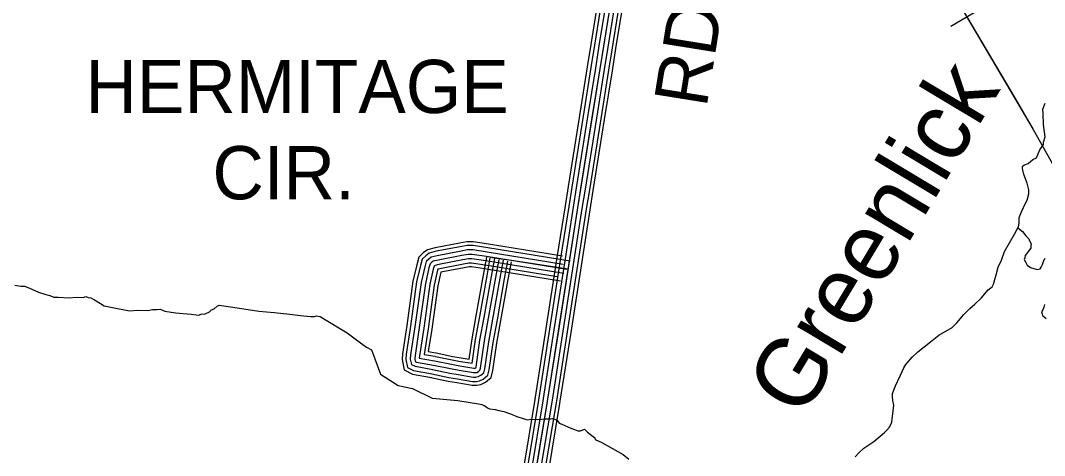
# Model space of a CAD drawing. Extents: x 1551132 to 1791609, y 378168 to 563823.
# Drawn here: x 1625000 to 1632118, y 463487 to 466513 of the extents above; entities that cross this region are included whole.
import ezdxf

# ---------------------------------------------------------------- set-up
doc = ezdxf.new("R2010")
doc.units = 0
for name, color, linetype in [('DESIGN - CONTOURS - Intermediate with optional Text', 7, 'Continuous'), ('DESIGN - DRAINAGE - Bridges and Cross Drains Size Text', 7, 'Continuous'), ('DESIGN - ROW - Right-of-Way and Easement Labels', 7, 'Continuous'), ('DESIGN - TRANSPORTATION - Text', 7, 'Continuous'), ('SURVEY - CONTOURS - Index with Text', 7, 'Continuous'), ('SURVEY - TRANSPORTATION - Roads', 7, 'Continuous')]:
    doc.layers.add(name, color=color, linetype=linetype)

msp = doc.modelspace()

# ---------------------------------------------------------------- linework, layer by layer
at = {"layer": 'DESIGN - CONTOURS - Intermediate with optional Text'}
msp.add_line((1631466.442, 466472.667), (1631690.562, 466604.454), dxfattribs=at)
for points in [[(1631110.451, 467334.581), (1632038.795, 465755.732), (1632225.082, 465424.724)], [(1631110.451, 467334.581), (1632038.795, 465755.732), (1632225.082, 465424.724)], [(1631578.497, 466538.561), (1631913.031, 465969.613)], [(1631913.031, 465969.613), (1632038.795, 465755.732), (1632225.082, 465424.724), (1632240.698, 465396.723)]]:
    msp.add_lwpolyline(points, dxfattribs=at)
at = {"layer": 'DESIGN - TRANSPORTATION - Text'}
for points in [[(1631967.779, 465500.901), (1631977.888, 465508.784), (1632004.037, 465518.468), (1632036.411, 465546.119), (1632062.586, 465557.802), (1632085.293, 465613.654), (1632109.76, 465649.43), (1632109.96, 465665.472), (1632122.434, 465703.406), (1632109.476, 465789.808), (1632108.41, 465866.035), (1632106.768, 465896.136), (1632121.301, 465938.054)], [(1630801.689, 463478.789), (1630826.055, 463506.54), (1630862.479, 463538.149), (1630931.144, 463585.375), (1631005.976, 463646.552), (1631022.192, 463662.386), (1631040.483, 463684.203), (1631056.916, 463718.079), (1631061.433, 463760.13), (1631065.875, 463796.172), (1631070.375, 463836.215), (1631062.783, 463870.408), (1631061.1, 463896.5), (1631061.366, 463918.559), (1631082.049, 463972.427), (1631116.99, 464046.171), (1631139.631, 464096.005), (1631153.939, 464119.881), (1631170.172, 464137.715), (1631196.622, 464171.457), (1631237.129, 464209.025), (1631326.077, 464278.043), (1631382.701, 464323.42), (1631475.482, 464378.346), (1631507.906, 464410.005), (1631556.663, 464467.524), (1631599.229, 464509.075), (1631633.653, 464540.709), (1631676.211, 464582.26), (1631724.976, 464639.77), (1631753.251, 464659.454), (1631763.5, 464679.371), (1631782.308, 464743.298), (1631794.983, 464797.274), (1631817.591, 464845.109), (1631838.374, 464907.002), (1631873.14, 464966.703), (1631907.914, 465026.405), (1631926.372, 465062.264), (1631936.53, 465074.156), (1631940.93, 465106.19), (1631941.096, 465120.224), (1631941.347, 465140.275), (1631945.521, 465154.258), (1631957.879, 465182.167), (1631984.637, 465241.977), (1631996.92, 465263.878), (1632009.47, 465307.829), (1632007.787, 465333.921), (1631996.362, 465382.206), (1631973.046, 465440.666), (1631967.438, 465472.825), (1631963.555, 465482.909), (1631963.705, 465494.934), (1631967.779, 465500.901)], [(1631932.713, 465069.689), (1631964.221, 465045.722), (1631987.879, 465015.33), (1632007.628, 464993.004), (1632013.486, 464980.896), (1632025.228, 464958.687), (1632023.078, 464946.678), (1632022.861, 464928.636), (1632006.595, 464908.794), (1631992.337, 464888.926), (1631982.204, 464879.035), (1631980.004, 464863.017), (1631975.854, 464851.042), (1631987.595, 464828.825), (1631997.387, 464810.649), (1632021.219, 464794.291), (1632043.169, 464787.991), (1632067.118, 464781.657), (1632087.185, 464785.399), (1632095.343, 464797.324), (1632103.576, 464815.266), (1632111.926, 464843.234), (1632122.134, 464859.142)], [(1624961.185, 464670.8), (1625001.151, 464664.258), (1625027.175, 464663.917), (1625057.091, 464653.491), (1625124.79, 464622.524), (1625176.647, 464605.79), (1625202.605, 464599.432), (1625230.512, 464589.04), (1625260.545, 464588.648), (1625338.576, 464583.606), (1625386.7, 464588.99), (1625434.724, 464586.348), (1625454.815, 464592.098), (1625470.765, 464585.873), (1625488.756, 464583.631), (1625514.614, 464569.248), (1625556.363, 464544.639), (1625582.196, 464528.255), (1625628.119, 464517.621), (1625757.983, 464493.846), (1625816.098, 464497.096), (1625884.163, 464496.196), (1625918.271, 464501.763), (1625950.337, 464503.346), (1625970.378, 464505.088), (1626002.244, 464490.629), (1626076.192, 464479.629), (1626186.215, 464470.154), (1626236.188, 464463.479), (1626256.288, 464469.229), (1626284.362, 464472.871), (1626312.562, 464486.538), (1626326.753, 464500.388), (1626344.869, 464508.172), (1626367.11, 464525.922), (1626381.202, 464531.756), (1626521.123, 464511.863), (1626657.02, 464490.013), (1626763.034, 464480.596), (1626871.049, 464471.146), (1626947.005, 464460.121), (1627015.004, 464453.212), (1627043.061, 464454.846), (1627057.128, 464458.671), (1627069.111, 464456.504), (1627083.102, 464454.312), (1627100.976, 464442.045), (1627269.931, 464339.551), (1627363.195, 464270.133), (1627404.869, 464239.507), (1627438.685, 464221.015), (1627503.117, 464053.202), (1627624.139, 463974.258), (1627724.103, 463953.208), (1627860.908, 463884.781), (1628039.796, 463868.998), (1628183.009, 463846.214), (1628206.983, 463841.889), (1628222.9, 463833.655), (1628234.841, 463827.48), (1628246.758, 463819.305), (1628260.674, 463811.096), (1628298.665, 463806.588), (1628324.614, 463800.229), (1628358.58, 463793.762), (1628406.437, 463777.087), (1628450.261, 463758.462), (1628494.135, 463743.845), (1628524.068, 463735.428), (1628548.142, 463739.128), (1628596.166, 463736.486), (1628648.298, 463741.811), (1628686.339, 463741.311)], [(1632118.184, 464536.326), (1632113.959, 464518.334), (1632107.784, 464504.375), (1632097.551, 464486.458), (1632101.359, 464470.366), (1632103.242, 464460.315), (1632115.15, 464452.14), (1632129.025, 464439.923)], [(1628686.339, 463741.311), (1628698.397, 463745.161), (1628712.338, 463738.961), (1628730.279, 463732.711), (1628732.238, 463728.678), (1628744.054, 463712.477), (1628761.97, 463704.219), (1628825.719, 463677.31), (1628851.627, 463666.943), (1628873.551, 463658.626), (1628891.567, 463658.393), (1628919.75, 463670.051), (1628941.524, 463649.709), (1628991.115, 463610.95), (1628994.965, 463598.874), (1629040.772, 463578.216), (1629189.927, 463494.022), (1629227.576, 463461.438)]]:
    msp.add_lwpolyline(points, dxfattribs=at)
at = {"layer": 'SURVEY - CONTOURS - Index with Text'}
for points in [[(1627838.446, 456472.471), (1627770.465, 456623.05), (1627720.099, 456761.571), (1627686.867, 456914.191), (1627663.634, 457060.903), (1627648.259, 457199.457), (1627649.684, 457379.762), (1627666.159, 457613.868), (1627696.142, 457821.665), (1627737.616, 458107.381), (1627803.582, 458522.858), (1627897.688, 459154.191), (1628045.46, 460081.016), (1628177.966, 460942.013), (1628419.936, 462399.985), (1628666.298, 463877.907), (1628873.844, 465210.316), (1629028.382, 466177.083), (1629155.555, 466968.062), (1629317.943, 468001.431)], [(1628966.717, 466346.121), (1629046.091, 466839.792)], [(1628992.108, 466342.038), (1629071.482, 466835.709)], [(1629022.716, 466337.121), (1629102.089, 466830.792)], [(1629053.323, 466332.196), (1629132.697, 466825.867)], [(1629083.931, 466327.271), (1629163.304, 466820.942)], [(1629114.539, 466322.354), (1629193.912, 466816.025)], [(1629138.938, 466318.429), (1629218.311, 466812.1)], [(1628887.644, 465852.341), (1628941.776, 466190.967), (1628966.717, 466346.138)], [(1628913.035, 465848.275), (1628967.167, 466186.9), (1628992.108, 466342.054)], [(1628943.651, 465843.383), (1628997.775, 466181.992), (1629022.716, 466337.137)], [(1628974.258, 465838.491), (1629028.382, 466177.083), (1629053.323, 466332.212)], [(1629004.866, 465833.599), (1629058.99, 466172.175), (1629083.931, 466327.287)], [(1629035.482, 465828.708), (1629089.597, 466167.266), (1629114.539, 466322.37)], [(1629059.89, 465824.799), (1629114.005, 466163.358), (1629138.938, 466318.445)], [(1628808.72, 465358.612), (1628887.644, 465852.358)], [(1628834.111, 465354.545), (1628913.035, 465848.291)], [(1628864.727, 465349.653), (1628943.651, 465843.4)], [(1628895.335, 465344.762), (1628974.258, 465838.508)], [(1628925.942, 465339.87), (1629004.866, 465833.616)], [(1628956.558, 465334.978), (1629035.482, 465828.724)], [(1628980.966, 465331.07), (1629059.89, 465824.816)], [(1628731.172, 464864.307), (1628787.204, 465223.992), (1628808.72, 465358.62)], [(1628756.588, 464860.349), (1628812.603, 465219.983), (1628834.111, 465354.562)], [(1628787.212, 464855.582), (1628843.219, 465215.15), (1628864.727, 465349.67)], [(1628817.845, 464850.807), (1628873.844, 465210.316), (1628895.335, 465344.778)], [(1628848.477, 464846.032), (1628904.468, 465205.483), (1628925.942, 465339.886)], [(1628879.102, 464841.265), (1628935.084, 465200.649), (1628956.558, 465334.995)], [(1628903.526, 464837.457), (1628959.5, 465196.799), (1628980.966, 465331.095)], [(1628654.215, 464370.269), (1628731.172, 464864.324)], [(1628679.631, 464366.311), (1628756.588, 464860.366)], [(1628710.255, 464361.544), (1628787.212, 464855.599)], [(1628740.888, 464356.769), (1628817.845, 464850.824)], [(1628771.521, 464351.994), (1628848.477, 464846.049)], [(1628802.145, 464347.227), (1628879.102, 464841.282)], [(1628826.569, 464343.419), (1628903.526, 464837.473)], [(1628577.25, 463877.173), (1628579.7, 463891.865), (1628654.215, 464370.286)], [(1628602.616, 463872.948), (1628605.091, 463887.773), (1628679.631, 464366.328)], [(1628633.198, 463867.856), (1628635.69, 463882.84), (1628710.255, 464361.561)], [(1628663.773, 463862.756), (1628666.298, 463877.907), (1628740.888, 464356.786)], [(1628694.347, 463857.656), (1628696.905, 463872.973), (1628771.521, 464352.011)], [(1628724.93, 463852.564), (1628727.505, 463868.04), (1628802.145, 464347.244)], [(1628749.304, 463848.497), (1628751.912, 463864.106), (1628826.569, 464343.435)], [(1628495.035, 463383.994), (1628577.25, 463877.198)], [(1628520.401, 463379.76), (1628602.616, 463872.965)], [(1628550.983, 463374.668), (1628633.198, 463867.873)], [(1628581.558, 463369.568), (1628663.773, 463862.773)], [(1628612.132, 463364.468), (1628694.347, 463857.673)], [(1628642.715, 463359.376), (1628724.93, 463852.581)], [(1628667.089, 463355.31), (1628749.304, 463848.514)]]:
    msp.add_lwpolyline(points, dxfattribs=at)
at = {"layer": 'SURVEY - TRANSPORTATION - Roads'}
for points in [[(1628767.438, 464874.224), (1628251.966, 464957.684), (1628147.277, 464973.51), (1628102.695, 464973.868), (1628052.079, 464964.634), (1627882.667, 464932.35), (1627827.751, 464918.275), (1627799.31, 464895.858), (1627769.569, 464866.557), (1627754.203, 464814.222), (1627727.887, 464699.811), (1627685.079, 464390.103), (1627655.263, 464193.823), (1627651.63, 464153.863), (1627667.046, 464081.97), (1627723.853, 464052.969), (1627855.717, 464029.643)], [(1628820.886, 464839.465), (1628247.983, 464932.275), (1628145.244, 464947.809), (1628104.92, 464948.126), (1628056.788, 464939.35), (1627888.267, 464907.241), (1627839.401, 464894.708), (1627816.343, 464876.54), (1627792.369, 464852.915), (1627779.094, 464807.714), (1627753.203, 464695.161), (1627710.529, 464386.411), (1627680.804, 464190.722), (1627677.596, 464155.43), (1627689.629, 464099.32), (1627732.12, 464077.628), (1627860.2, 464054.969)], [(1628772.637, 464815.964), (1628243.192, 464901.641), (1628142.786, 464916.825), (1628107.595, 464917.108), (1628062.471, 464908.875), (1627895.025, 464876.965), (1627853.451, 464866.307), (1627836.884, 464853.248), (1627819.843, 464836.464), (1627809.102, 464799.863), (1627783.727, 464689.552), (1627741.203, 464381.961), (1627711.587, 464186.989), (1627708.895, 464157.322), (1627716.845, 464120.229), (1627742.086, 464107.345), (1627865.6, 464085.495)], [(1628275.782, 464864.965), (1628238.4, 464871.015), (1628140.336, 464885.841), (1628110.278, 464886.082), (1628068.154, 464878.399), (1627901.783, 464846.698), (1627867.492, 464837.906), (1627857.417, 464829.964), (1627847.326, 464820.022), (1627839.101, 464792.013), (1627814.243, 464683.944), (1627771.886, 464377.511), (1627742.378, 464183.256), (1627740.195, 464159.213), (1627744.07, 464141.138), (1627752.053, 464137.063), (1627871, 464116.021)], [(1628796.529, 464780.688), (1628238.4, 464871.015), (1628140.336, 464885.841), (1628110.278, 464886.082), (1628068.154, 464878.399), (1627901.783, 464846.698), (1627867.492, 464837.906), (1627857.417, 464829.964), (1627847.326, 464820.022), (1627839.101, 464792.013), (1627814.243, 464683.944), (1627771.886, 464377.511), (1627742.378, 464183.256), (1627740.195, 464159.213), (1627744.07, 464141.138), (1627752.053, 464137.063), (1627871, 464116.021)], [(1628775.321, 464752.704), (1628233.608, 464840.39), (1628137.886, 464854.857), (1628112.961, 464855.057), (1628073.837, 464847.923), (1627908.541, 464816.431), (1627881.533, 464809.505), (1627877.95, 464806.68), (1627874.809, 464803.58), (1627869.1, 464784.163), (1627844.759, 464678.335), (1627802.568, 464373.061), (1627773.169, 464179.522), (1627771.852, 464165.038), (1627876.4, 464146.546)], [(1628729.747, 464728.762), (1628228.817, 464809.756), (1628135.427, 464823.873), (1628115.636, 464824.039), (1628079.52, 464817.447), (1627915.299, 464786.155), (1627900.916, 464782.471), (1627899.108, 464776.313), (1627875.283, 464672.727), (1627833.243, 464368.61), (1627806.185, 464190.448), (1627881.8, 464177.072)], [(1627852.925, 464030.185), (1627972.406, 464005.018), (1628033.304, 463994.234), (1628140.31, 463976.225), (1628170.618, 463975.784), (1628199.55, 463981.584), (1628230.816, 463997.218), (1628270.382, 464030.344), (1628282.715, 464078.203), (1628310.615, 464269.475), (1628339.606, 464426.346), (1628389.838, 464710.745), (1628412.546, 464834.923)], [(1627858.225, 464055.352), (1627977.306, 464030.268), (1628037.679, 464019.577), (1628142.643, 464001.909), (1628168.251, 464001.534), (1628191.126, 464006.126), (1628216.617, 464018.868), (1628247.541, 464044.761), (1628257.466, 464083.287), (1628285.24, 464273.675), (1628314.298, 464430.921), (1628364.53, 464715.295), (1628387.255, 464839.556)], [(1627864.608, 464085.686), (1627983.197, 464060.703), (1628042.954, 464050.127), (1628145.46, 464032.877), (1628165.401, 464032.585), (1628180.968, 464035.702), (1628199.509, 464044.977), (1628220.008, 464062.144), (1628227.033, 464089.403), (1628254.649, 464278.725), (1628283.799, 464436.429), (1628334.014, 464720.778), (1628356.756, 464845.132)], [(1627871, 464116.021), (1627989.097, 464091.145), (1628048.229, 464080.678), (1628148.277, 464063.836), (1628162.543, 464063.628), (1628170.809, 464065.286), (1628182.393, 464071.078), (1628192.476, 464079.52), (1628196.601, 464095.529), (1628224.058, 464283.784), (1628253.291, 464441.946), (1628303.507, 464726.262), (1628326.265, 464850.707)], [(1627871, 464116.021), (1627989.097, 464091.145), (1628048.229, 464080.678), (1628148.277, 464063.836), (1628162.543, 464063.628), (1628170.809, 464065.286), (1628182.393, 464071.078), (1628192.476, 464079.52), (1628196.601, 464095.529), (1628224.058, 464283.784), (1628253.291, 464441.946), (1628303.507, 464726.262), (1628326.265, 464850.707)], [(1627877.391, 464146.355), (1627994.997, 464121.587), (1628053.504, 464111.229), (1628151.093, 464094.795), (1628159.685, 464094.67), (1628160.651, 464094.87), (1628164.976, 464097.029), (1628166.168, 464101.654), (1628193.467, 464288.842), (1628222.783, 464447.463), (1628272.999, 464731.745), (1628295.774, 464856.282)], [(1627883.775, 464176.689), (1628000.889, 464152.022), (1628058.779, 464141.78), (1628138.727, 464128.321), (1628162.876, 464293.892), (1628192.284, 464452.971), (1628242.483, 464737.229), (1628265.274, 464861.857)], [(1627888.875, 464200.881), (1628005.597, 464176.289), (1628062.987, 464166.13), (1628117.919, 464156.888), (1628138.485, 464297.925), (1628167.96, 464457.371), (1628218.159, 464741.604), (1628240.967, 464866.307)], [(1628807.12, 464781.972), (1628275.782, 464864.965), (1628409.421, 464846.307)], [(1628754.254, 464699.728), (1628224.992, 464785.338), (1628133.469, 464799.172), (1628117.778, 464799.297), (1628084.045, 464793.147), (1627921.207, 464762.121), (1627899.616, 464668.252), (1627857.7, 464365.06), (1627834.242, 464210.59), (1627886.108, 464201.415)]]:
    msp.add_lwpolyline(points, dxfattribs=at)

# ---------------------------------------------------------------- texts
at = {"layer": 'DESIGN - DRAINAGE - Bridges and Cross Drains Size Text'}
msp.add_text('Greenlick', height=475.0064, rotation=59.0668972, dxfattribs=at).set_placement((1630435.223, 463733.47))
at = {"layer": 'DESIGN - ROW - Right-of-Way and Easement Labels'}
for s, height, rotation, p in [('RD.', 370.0092, 80.8660444, (1629767.425, 465899.629)), ('HERMITAGE', 369.9913, 0.0000333, (1625451.624, 465868.94)), ('CIR.', 369.9913, 0.0000333, (1626333.97, 465268.958))]:
    msp.add_text(s, height=height, rotation=rotation, dxfattribs=at).set_placement(p)

doc.saveas('drawing.dxf')
